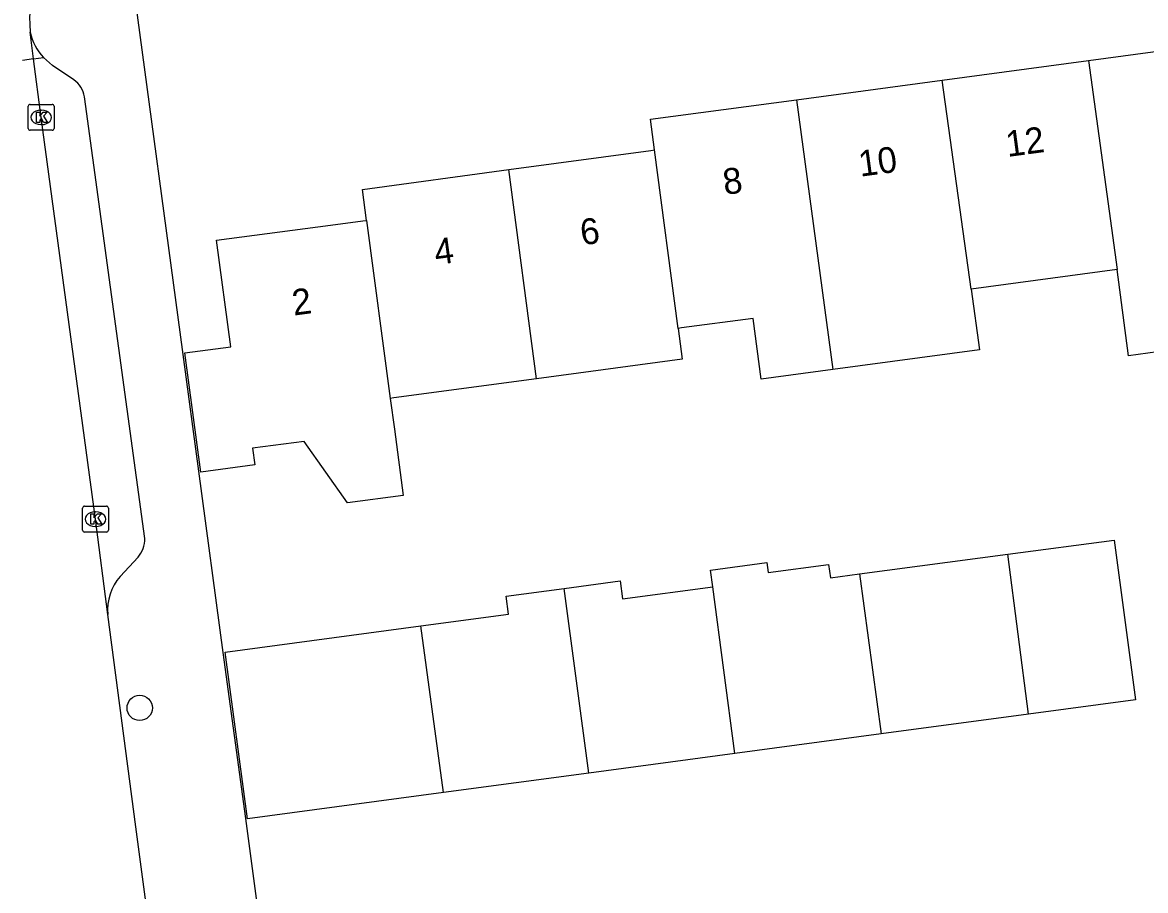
# Model space of a CAD drawing. Extents: x 163427 to 164190, y 380331 to 381641.
# Drawn here: x 163519.85 to 163563.29, y 381054.66 to 381088.21 of the extents above; entities that cross this region are included whole.
import ezdxf

# ---------------------------------------------------------------- set-up
doc = ezdxf.new("R2010")
doc.units = 0
for name, color, linetype in [('IMGEO_Boom', 7, 'Continuous'), ('IMGEO_Kolk', 7, 'Continuous'), ('IMGEO_Muur', 7, 'Continuous'), ('IMGEO_Pand', 7, 'Continuous'), ('IMGEO_Pand_nummerreeks', 7, 'Continuous'), ('IMGEO_Parkeervlak_open', 7, 'Continuous'), ('IMGEO_Rijbaan_lokaal_open', 7, 'Continuous'), ('IMGEO_Voetpad_open', 7, 'Continuous')]:
    doc.layers.add(name, color=color, linetype=linetype)

msp = doc.modelspace()

# ---------------------------------------------------------------- linework, layer by layer
at = {"layer": 'IMGEO_Boom'}
msp.add_circle((163524.386, 381061.714), 0.489, dxfattribs=at)
at = {"layer": 'IMGEO_Kolk'}
for p, q in [((163520.073, 381084.116), (163520.073, 381084.968)), ((163520.148, 381085.042), (163521, 381085.042)), ((163520.561, 381084.822), (163520.586, 381084.822)), ((163521.074, 381084.968), (163521.074, 381084.116)), ((163520.584, 381084.262), (163520.559, 381084.262)), ((163521, 381084.042), (163520.148, 381084.042)), ((163522.248, 381069.513), (163523.1, 381069.513)), ((163522.173, 381068.587), (163522.173, 381069.439)), ((163522.661, 381069.293), (163522.686, 381069.293)), ((163523.174, 381069.439), (163523.174, 381068.587)), ((163522.684, 381068.733), (163522.659, 381068.733)), ((163523.1, 381068.513), (163522.248, 381068.513))]:
    msp.add_line(p, q, dxfattribs=at)
for points in [[(163520.073, 381084.116), (163520.073, 381084.968)], [(163520.148, 381085.042), (163521, 381085.042)], [(163520.394, 381084.742), (163520.517, 381084.742), (163520.517, 381084.591), (163520.647, 381084.742), (163520.811, 381084.742), (163520.665, 381084.591), (163520.818, 381084.342), (163520.666, 381084.342), (163520.581, 381084.506), (163520.517, 381084.439), (163520.517, 381084.342), (163520.394, 381084.342), (163520.394, 381084.742)], [(163521.074, 381084.968), (163521.074, 381084.116)], [(163521, 381084.042), (163520.148, 381084.042)], [(163522.248, 381069.513), (163523.1, 381069.513)], [(163522.173, 381068.587), (163522.173, 381069.439)], [(163522.494, 381069.213), (163522.617, 381069.213), (163522.617, 381069.062), (163522.747, 381069.213), (163522.911, 381069.213), (163522.765, 381069.062), (163522.918, 381068.813), (163522.766, 381068.813), (163522.681, 381068.977), (163522.617, 381068.91), (163522.617, 381068.813), (163522.494, 381068.813), (163522.494, 381069.213)], [(163523.174, 381069.439), (163523.174, 381068.587)], [(163523.1, 381068.513), (163522.248, 381068.513)]]:
    msp.add_lwpolyline(points, dxfattribs=at)
for centre, start, end in [((163520.15, 381084.966), 91.552, 178.448), ((163520.15, 381084.966), 91.552, 178.448), ((163520.998, 381084.966), 1.552, 88.448), ((163520.998, 381084.966), 1.552, 88.448), ((163520.15, 381084.118), 181.552, 268.448), ((163520.15, 381084.118), 181.552, 268.448), ((163520.998, 381084.118), 271.552, 358.448), ((163520.998, 381084.118), 271.552, 358.448), ((163522.25, 381069.437), 91.552, 178.448), ((163522.25, 381069.437), 91.552, 178.448), ((163523.098, 381069.437), 1.552, 88.448), ((163523.098, 381069.437), 1.552, 88.448), ((163522.25, 381068.589), 181.552, 268.448), ((163522.25, 381068.589), 181.552, 268.448), ((163523.098, 381068.589), 271.552, 358.448), ((163523.098, 381068.589), 271.552, 358.448)]:
    msp.add_arc(centre, 0.0765, start, end, dxfattribs=at)
for centre, major_axis, ratio, start_param, end_param in [((163520.56, 381084.542), (-0.387, 0.002), 0.722429, 4.712389, 7.853982), ((163520.585, 381084.542), (-0.39, 0.002), 0.717154, 1.570796, 4.712389), ((163522.66, 381069.013), (-0.387, 0.002), 0.722429, 4.712389, 7.853982), ((163522.685, 381069.013), (-0.39, 0.002), 0.717154, 1.570796, 4.712389)]:
    msp.add_ellipse(centre, major_axis=major_axis, ratio=ratio, start_param=start_param, end_param=end_param, dxfattribs=at)
at = {"layer": 'IMGEO_Muur'}
msp.add_lwpolyline([(163526.663, 381070.867), (163527.606, 381063.862)], dxfattribs=at)
at = {"layer": 'IMGEO_Pand'}
for points in [[(163561.087, 381086.74), (163566.722, 381087.495)], [(163555.423, 381085.98), (163561.087, 381086.74)], [(163561.087, 381086.74), (163562.191, 381078.666)], [(163549.788, 381085.224), (163555.423, 381085.98)], [(163556.538, 381077.906), (163555.423, 381085.98)], [(163544.301, 381083.28), (163544.144, 381084.468), (163549.788, 381085.224)], [(163549.788, 381085.224), (163551.187, 381074.791)], [(163538.657, 381082.52), (163544.15, 381083.26), (163544.301, 381083.28)], [(163545.21, 381076.383), (163544.301, 381083.28)], [(163533.16, 381080.558), (163533, 381081.759), (163538.657, 381082.52)], [(163539.727, 381074.436), (163538.657, 381082.52)], [(163534.077, 381073.677), (163534.235, 381072.487), (163534.576, 381069.924), (163532.416, 381069.637), (163530.742, 381072.018), (163528.747, 381071.75), (163528.834, 381071.106), (163526.753, 381070.826), (163526.131, 381075.434), (163527.915, 381075.674), (163527.36, 381079.79), (163531.769, 381080.374), (163533.02, 381080.54), (163533.16, 381080.558)], [(163533.16, 381080.558), (163534.077, 381073.677)], [(163567.805, 381079.42), (163565.178, 381079.067), (163565.625, 381075.731), (163562.633, 381075.328), (163562.191, 381078.666)], [(163562.191, 381078.666), (163556.538, 381077.906)], [(163556.538, 381077.906), (163556.868, 381075.554), (163551.187, 381074.791)], [(163551.187, 381074.791), (163548.423, 381074.42), (163548.107, 381076.772), (163545.345, 381076.401), (163545.21, 381076.383)], [(163545.21, 381076.383), (163545.367, 381075.193), (163539.727, 381074.436)], [(163539.727, 381074.436), (163534.213, 381073.695), (163534.077, 381073.677)], [(163557.963, 381067.656), (163562.075, 381068.203), (163562.903, 381062.028), (163558.766, 381061.474)], [(163546.548, 381066.399), (163546.462, 381067.045), (163548.646, 381067.335), (163548.697, 381066.954), (163551.028, 381067.264), (163551.097, 381066.745), (163552.229, 381066.895)], [(163552.229, 381066.895), (163557.963, 381067.656)], [(163558.766, 381061.474), (163557.963, 381067.656)], [(163552.229, 381066.895), (163553.061, 381060.711)], [(163540.801, 381066.33), (163542.969, 381066.622), (163543.062, 381065.932), (163546.548, 381066.399)], [(163535.262, 381064.887), (163538.653, 381065.342), (163538.56, 381066.03), (163540.801, 381066.33)], [(163541.758, 381059.198), (163540.801, 381066.33)], [(163547.404, 381059.954), (163546.548, 381066.399)], [(163536.133, 381058.445), (163528.559, 381057.432), (163527.697, 381063.874), (163535.262, 381064.887)], [(163536.133, 381058.445), (163535.262, 381064.887)], [(163558.766, 381061.474), (163553.061, 381060.711)], [(163553.061, 381060.711), (163547.404, 381059.954)], [(163547.404, 381059.954), (163541.758, 381059.198)], [(163541.758, 381059.198), (163536.133, 381058.445)]]:
    msp.add_lwpolyline(points, dxfattribs=at)
at = {"layer": 'IMGEO_Parkeervlak_open'}
msp.add_lwpolyline([(163520.28, 381086.801), (163520.66, 381086.857)], dxfattribs=at)
at = {"layer": 'IMGEO_Rijbaan_lokaal_open'}
for points in [[(163520.28, 381086.801), (163520.146, 381087.831)], [(163520.28, 381086.801), (163519.851, 381086.738)], [(163523.15, 381065.328), (163522.672, 381069.013), (163520.574, 381084.541), (163520.28, 381086.801)], [(163525.252, 381049.475), (163525.227, 381049.65), (163525.032, 381051.125), (163524.238, 381057.123), (163523.15, 381065.328)]]:
    msp.add_lwpolyline(points, dxfattribs=at)
msp.add_arc((163525.912, 381088.281), 5.784, 138.2092, 184.4582, dxfattribs=at)
at = {"layer": 'IMGEO_Voetpad_open'}
for points in [[(163524.106, 381089.843), (163526.055, 381075.376), (163526.663, 381070.867), (163527.606, 381063.862), (163528.471, 381057.443), (163536.152, 381000), (163537.686, 380988.53)], [(163521.843, 381085.997), (163521.009, 381086.548), (163520.66, 381086.857)], [(163524.585, 381068.266), (163522.247, 381085.339)], [(163523.632, 381066.794), (163524.322, 381067.539)]]:
    msp.add_lwpolyline(points, dxfattribs=at)
for centre, radius, start, end in [((163522.257, 381088.322), 2.167, 193.103, 222.5401), ((163521.203, 381085.151), 1.061, 10.2148, 52.8836), ((163523.462, 381068.261), 1.123, 319.9718, 0.252), ((163525.082, 381065.505), 1.94, 138.3683, 185.2314)]:
    msp.add_arc(centre, radius, start, end, dxfattribs=at)

# ---------------------------------------------------------------- texts
at = {"layer": 'IMGEO_Pand_nummerreeks'}
for s, rotation, p in [('12', 7.6377, (163557.95, 381083.009)), ('10', 7.6377, (163552.254, 381082.246)), ('8', 7.6375, (163547.009, 381081.542)), ('6', 7.6662, (163541.491, 381079.593)), ('4', 7.6662, (163535.846, 381078.833)), ('2', 7.5459, (163530.345, 381076.878))]:
    msp.add_text(s, height=1, rotation=rotation, dxfattribs=at).set_placement(p)

doc.saveas('drawing.dxf')
